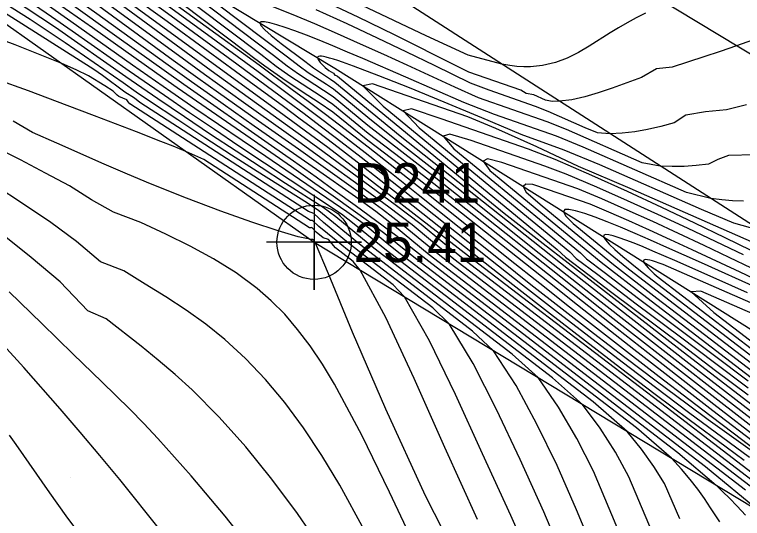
# Model space of a CAD drawing. Extents: x 2356077 to 2359823, y 225951 to 227822.
# Drawn here: x 2356631.42 to 2356677.38, y 227226.48 to 227258.31 of the extents above; entities that cross this region are included whole.
import ezdxf

# ---------------------------------------------------------------- set-up
doc = ezdxf.new("R2010")
doc.units = 0
for name, color, linetype in [('DTM Contours Major', 7, 'Continuous'), ('DTM Contours Minor', 7, 'Continuous'), ('Exist DTM Breakline', 7, 'Continuous'), ('Exist DTM Breakline Cogo Elevation', 7, 'Continuous'), ('Exist DTM Breakline Cogo Number', 7, 'Continuous'), ('Exist DTM Breakline Cogo Point CELL', 7, 'Continuous'), ('Exist Roads EOP', 7, 'Continuous'), ('PH Exist DTM Breakline', 7, 'Continuous'), ('PH Exist DTM Point', 7, 'Continuous')]:
    doc.layers.add(name, color=color, linetype=linetype)

msp = doc.modelspace()

# ---------------------------------------------------------------- linework, layer by layer
at = {"layer": 'DTM Contours Major'}
for points in [[(2356611.183, 227276.779), (2356616.506, 227272.852), (2356618.154, 227271.845), (2356619.936, 227270.83), (2356621.821, 227269.644), (2356623.723, 227268.342), (2356627.325, 227266.068), (2356629.157, 227264.842), (2356631.007, 227263.553), (2356632.837, 227262.256), (2356634.704, 227260.914), (2356636.535, 227259.584), (2356641.772, 227255.748), (2356643.418, 227254.55), (2356645.885, 227252.778), (2356649.521, 227250.182), (2356650.759, 227249.291), (2356653.555, 227247.255), (2356655.057, 227246.156), (2356656.519, 227245.042), (2356657.805, 227243.982), (2356659.162, 227242.887), (2356680.113, 227226.806)], [(2356631.045, 227266.179), (2356633.449, 227264.401), (2356635.902, 227262.651), (2356638.411, 227260.842), (2356640.92, 227259.019), (2356643.37, 227257.228), (2356646.798, 227254.709), (2356648.887, 227253.161), (2356649.899, 227252.405), (2356650.898, 227251.65), (2356651.892, 227250.891), (2356653.549, 227249.606), (2356655.217, 227248.293), (2356656.9, 227246.954), (2356662.082, 227242.81), (2356664.025, 227241.27), (2356665.994, 227239.724), (2356667.977, 227238.185), (2356669.962, 227236.662), (2356671.937, 227235.168), (2356673.891, 227233.714), (2356675.217, 227232.741), (2356677.863, 227230.828)], [(2356673.423, 227226.454), (2356672.948, 227227.583), (2356672.458, 227228.7), (2356671.778, 227229.774), (2356671.002, 227230.867), (2356670.093, 227231.984), (2356667.953, 227233.847), (2356655.777, 227243.193), (2356654.957, 227243.847), (2356653.424, 227245.11), (2356652.392, 227245.844), (2356650.275, 227247.302), (2356647.284, 227249.337), (2356644.308, 227251.358), (2356642.81, 227252.384), (2356641.297, 227253.429), (2356638.879, 227255.123), (2356634.975, 227257.871), (2356633.559, 227258.86), (2356630.862, 227260.722)], [(2356644.219, 227258.997), (2356648.652, 227255.646), (2356649.397, 227255.063), (2356649.965, 227254.659), (2356651.114, 227253.916), (2356651.563, 227253.614), (2356653.717, 227251.839), (2356655.854, 227250.126), (2356658.044, 227248.409), (2356660.241, 227246.673), (2356664.554, 227243.249), (2356667.795, 227240.691), (2356670.932, 227238.231), (2356675.692, 227234.524), (2356679.052, 227231.924)], [(2356678.155, 227249.448), (2356676.501, 227249.408), (2356675.834, 227249.162), (2356675.226, 227248.867), (2356674.463, 227248.775), (2356673.706, 227248.718), (2356672.951, 227248.703), (2356672.19, 227248.742), (2356671.048, 227248.935), (2356666.262, 227251.041), (2356665.04, 227251.543), (2356660.712, 227253.052), (2356659.218, 227253.715), (2356656.2, 227255.111), (2356654.735, 227255.784), (2356653.268, 227256.449), (2356651.814, 227257.097), (2356650.39, 227257.716), (2356649.01, 227258.295), (2356647.688, 227258.824)], [(2356664.603, 227222.502), (2356662.752, 227226.676), (2356660.975, 227230.57), (2356659.271, 227234.322), (2356657.63, 227237.7), (2356656.047, 227240.473), (2356655.332, 227241.242), (2356652.445, 227243.458), (2356651.721, 227244.031), (2356650.637, 227244.924), (2356650.239, 227245.31), (2356650.098, 227245.302), (2356638.697, 227252.677), (2356638.591, 227252.798), (2356638.545, 227252.86), (2356638.507, 227252.923), (2356638.005, 227253.131), (2356637.9, 227253.211), (2356637.655, 227253.468), (2356637.117, 227253.8), (2356636.102, 227254.44), (2356635.303, 227254.819), (2356634.412, 227255.215), (2356631.457, 227256.4), (2356627.927, 227257.701)], [(2356677.44, 227243.125), (2356675.721, 227243.954), (2356673.917, 227244.81), (2356672.046, 227245.679), (2356670.131, 227246.549), (2356668.192, 227247.407), (2356666.249, 227248.238), (2356664.894, 227248.738), (2356660.241, 227250.36), (2356658.896, 227250.763), (2356658.48, 227250.635), (2356659.164, 227249.833), (2356667.149, 227243.253), (2356667.536, 227242.882), (2356668.658, 227242.035), (2356670.816, 227240.378), (2356675.525, 227236.846), (2356677.735, 227235.176)], [(2356650.843, 227224.512), (2356649.285, 227226.789), (2356647.676, 227228.958), (2356646.025, 227230.998), (2356644.342, 227232.888), (2356642.635, 227234.604), (2356641.571, 227235.572), (2356640.499, 227236.487), (2356639.417, 227237.366), (2356637.212, 227239.101), (2356636.053, 227239.597), (2356634.308, 227241.431), (2356632.472, 227242.969), (2356630.551, 227244.508)], [(2356681.284, 227238.632), (2356672.372, 227242.522), (2356672.119, 227242.615), (2356671.892, 227242.691), (2356671.693, 227242.751), (2356671.522, 227242.796), (2356671.383, 227242.823), (2356671.273, 227242.833), (2356671.192, 227242.825), (2356671.142, 227242.799), (2356671.125, 227242.752), (2356671.14, 227242.685), (2356671.196, 227242.586), (2356671.293, 227242.461), (2356671.428, 227242.311), (2356671.601, 227242.137), (2356671.81, 227241.939), (2356672.053, 227241.721), (2356687.427, 227229.936)]]:
    msp.add_lwpolyline(points, dxfattribs=at)
at = {"layer": 'DTM Contours Minor'}
for points in [[(2356611.038, 227278.37), (2356616.97, 227273.997), (2356623.542, 227269.572), (2356628.124, 227266.49), (2356629.623, 227265.472), (2356631.118, 227264.448), (2356632.613, 227263.411), (2356634.656, 227261.972), (2356636.693, 227260.515), (2356638.709, 227259.058), (2356647.89, 227252.365), (2356649, 227251.551), (2356650.109, 227250.73), (2356651.211, 227249.932), (2356652.667, 227248.799), (2356654.148, 227247.659), (2356658.961, 227243.924), (2356660.733, 227242.556), (2356663.505, 227240.437), (2356666.44, 227238.212), (2356672.552, 227233.527), (2356688.137, 227221.564)], [(2356610.963, 227277.684), (2356616.997, 227273.233), (2356618.844, 227271.887), (2356620.813, 227270.688), (2356622.817, 227269.431), (2356624.479, 227268.368), (2356626.138, 227267.29), (2356627.794, 227266.195), (2356629.447, 227265.085), (2356631.095, 227263.958), (2356632.737, 227262.816), (2356634.668, 227261.45), (2356636.58, 227260.076), (2356638.463, 227258.708), (2356643.838, 227254.782), (2356649.701, 227250.549), (2356650.896, 227249.678), (2356652.337, 227248.617), (2356655.45, 227246.308), (2356657.085, 227245.072), (2356658.469, 227243.932), (2356659.964, 227242.73), (2356682.675, 227225.298)], [(2356630.798, 227266.921), (2356632.915, 227265.321), (2356635.186, 227263.63), (2356643.148, 227257.838), (2356646.858, 227255.13), (2356648.956, 227253.585), (2356649.968, 227252.833), (2356650.963, 227252.086), (2356651.946, 227251.34), (2356653.745, 227249.954), (2356655.535, 227248.551), (2356657.32, 227247.135), (2356662.711, 227242.823), (2356664.581, 227241.337), (2356666.465, 227239.851), (2356668.356, 227238.37), (2356670.246, 227236.899), (2356672.131, 227235.443), (2356674.001, 227234.007), (2356675.401, 227232.941), (2356676.798, 227231.882), (2356678.202, 227230.825)], [(2356630.37, 227266), (2356631.52, 227265.266), (2356633.963, 227263.51), (2356636.366, 227261.806), (2356638.745, 227260.096), (2356641.072, 227258.406), (2356645.452, 227255.198), (2356648.674, 227252.823), (2356649.703, 227252.056), (2356650.723, 227251.288), (2356651.743, 227250.513), (2356653.297, 227249.312), (2356654.872, 227248.078), (2356656.473, 227246.811), (2356661.474, 227242.833), (2356663.501, 227241.234), (2356665.573, 227239.615), (2356667.671, 227237.988), (2356669.781, 227236.367), (2356671.887, 227234.766), (2356673.972, 227233.197), (2356675.255, 227232.242), (2356677.819, 227230.35)], [(2356630.554, 227265.295), (2356631.993, 227264.353), (2356636.669, 227261.051), (2356638.903, 227259.453), (2356641.062, 227257.889), (2356646.237, 227254.109), (2356648.406, 227252.516), (2356649.465, 227251.731), (2356650.519, 227250.943), (2356651.574, 227250.144), (2356653.053, 227249.006), (2356654.557, 227247.832), (2356656.094, 227246.62), (2356660.951, 227242.773), (2356663.073, 227241.105), (2356665.252, 227239.406), (2356667.462, 227237.698), (2356669.676, 227236.002), (2356671.87, 227234.34), (2356674.016, 227232.732), (2356676.344, 227231.013), (2356677.494, 227230.171)], [(2356633.754, 227265.241), (2356646.057, 227255.943), (2356646.51, 227255.598), (2356647.222, 227255.064), (2356648.361, 227254.266), (2356649.59, 227253.441), (2356650.648, 227252.757), (2356651.514, 227252.165), (2356653.717, 227250.385), (2356655.751, 227248.84), (2356657.722, 227247.309), (2356659.645, 227245.793), (2356665.192, 227241.378), (2356666.975, 227239.967), (2356668.754, 227238.566), (2356670.527, 227237.176), (2356672.295, 227235.797), (2356675.508, 227233.308), (2356678.431, 227231.066)], [(2356669.345, 227221.194), (2356666.894, 227227.027), (2356665.675, 227229.834), (2356664.407, 227232.429), (2356663.084, 227234.876), (2356661.666, 227237.077), (2356660.338, 227238.317), (2356653.312, 227243.713), (2356650.643, 227245.912), (2356649.91, 227246.398), (2356646.749, 227248.395), (2356645.118, 227249.437), (2356643.444, 227250.523), (2356641.732, 227251.652), (2356639.95, 227252.841), (2356639.098, 227253.415), (2356638.276, 227253.998), (2356634.628, 227256.53), (2356632.406, 227257.991), (2356621.262, 227265.027)], [(2356630.968, 227262.975), (2356632.974, 227261.563), (2356634.763, 227260.284), (2356636.505, 227259.028), (2356641.447, 227255.436), (2356643.004, 227254.313), (2356644.295, 227253.39), (2356646.822, 227251.603), (2356649.34, 227249.828), (2356650.619, 227248.919), (2356653.254, 227247.029), (2356654.654, 227246.019), (2356655.955, 227245.01), (2356657.146, 227244.029), (2356658.376, 227243.031), (2356677.575, 227228.296)], [(2356636.934, 227263.393), (2356646.978, 227255.802), (2356647.949, 227255.054), (2356648.805, 227254.436), (2356650.789, 227253.153), (2356651.519, 227252.657), (2356653.746, 227250.826), (2356655.846, 227249.228), (2356657.898, 227247.632), (2356659.91, 227246.046), (2356665.565, 227241.548), (2356668.985, 227238.849), (2356672.367, 227236.2), (2356675.569, 227233.711), (2356678.632, 227231.348)], [(2356630.944, 227262.401), (2356633.121, 227260.876), (2356634.828, 227259.664), (2356636.477, 227258.481), (2356641.126, 227255.125), (2356642.593, 227254.075), (2356643.932, 227253.127), (2356646.555, 227251.291), (2356650.477, 227248.555), (2356652.946, 227246.811), (2356654.242, 227245.892), (2356655.402, 227244.969), (2356656.496, 227244.068), (2356657.607, 227243.163), (2356675.054, 227229.772), (2356678.521, 227226.89)], [(2356630.893, 227261.859), (2356633.235, 227260.231), (2356634.847, 227259.096), (2356637.888, 227256.931), (2356642.117, 227253.907), (2356647.644, 227250.048), (2356649.039, 227249.066), (2356650.457, 227248.055), (2356651.67, 227247.179), (2356652.918, 227246.269), (2356655.569, 227244.316), (2356656.552, 227243.525), (2356657.759, 227242.588), (2356673.304, 227230.657), (2356675.712, 227228.588), (2356676.146, 227228.172), (2356676.553, 227227.767), (2356677.048, 227227.255), (2356677.575, 227226.683)], [(2356640.027, 227261.61), (2356647.778, 227255.752), (2356648.641, 227255.081), (2356649.356, 227254.567), (2356650.935, 227253.545), (2356651.531, 227253.144), (2356653.727, 227251.334), (2356658.013, 227247.993), (2356660.116, 227246.333), (2356665.903, 227241.735), (2356669.195, 227239.14), (2356672.432, 227236.606), (2356675.631, 227234.117), (2356678.838, 227231.637)], [(2356675.943, 227226.265), (2356675.363, 227227.16), (2356674.977, 227227.737), (2356674.557, 227228.33), (2356674.084, 227228.946), (2356673.539, 227229.595), (2356672.903, 227230.286), (2356670.683, 227232.21), (2356656.83, 227242.843), (2356655.812, 227243.638), (2356654.983, 227244.322), (2356653.917, 227245.124), (2356651.532, 227246.835), (2356650.385, 227247.648), (2356648.911, 227248.682), (2356646.02, 227250.685), (2356641.689, 227253.676), (2356640.41, 227254.588), (2356636.351, 227257.466), (2356634.9, 227258.491), (2356633.382, 227259.555), (2356630.866, 227261.297)], [(2356671.262, 227258.405), (2356670.666, 227258.099), (2356670.099, 227257.791), (2356669.555, 227257.479), (2356669.03, 227257.16), (2356667.699, 227256.311), (2356667.023, 227255.914), (2356666.318, 227255.565), (2356665.566, 227255.284), (2356664.751, 227255.093), (2356664.379, 227255.043), (2356663.989, 227255.016), (2356663.578, 227255.013), (2356663.144, 227255.036), (2356662.684, 227255.087), (2356662.193, 227255.169), (2356660.064, 227255.749), (2356657.413, 227256.967), (2356648.922, 227261.006)], [(2356672.325, 227224.077), (2356670.209, 227229.115), (2356669.361, 227230.662), (2356668.398, 227232.185), (2356667.284, 227233.681), (2356665.379, 227235.364), (2356654.91, 227243.4), (2356654.227, 227243.952), (2356652.866, 227245.074), (2356652.073, 227245.699), (2356645.591, 227250.008), (2356644.043, 227251.045), (2356642.477, 227252.104), (2356640.89, 227253.191), (2356638.662, 227254.74), (2356635.064, 227257.258), (2356633.758, 227258.167), (2356630.872, 227260.157)], [(2356670.827, 227222.655), (2356667.966, 227229.463), (2356666.913, 227231.53), (2356665.762, 227233.513), (2356664.475, 227235.379), (2356662.846, 227236.849), (2356654.097, 227243.565), (2356651.711, 227245.528), (2356650.899, 227246.12), (2356648.538, 227247.637), (2356646.987, 227248.641), (2356645.407, 227249.674), (2356643.796, 227250.739), (2356642.153, 227251.84), (2356640.476, 227252.983), (2356638.452, 227254.387), (2356634.004, 227257.498), (2356631.238, 227259.337)], [(2356678.005, 227256.699), (2356677.002, 227256.339), (2356675.971, 227255.987), (2356674.947, 227255.649), (2356672.936, 227254.997), (2356671.95, 227254.877), (2356670.995, 227254.339), (2356669.154, 227253.668), (2356668.275, 227253.365), (2356667.426, 227253.111), (2356666.609, 227252.927), (2356665.826, 227252.832), (2356665.363, 227252.826), (2356664.948, 227252.909), (2356664.213, 227253.233), (2356663.728, 227253.318), (2356663.385, 227253.534), (2356660.114, 227254.678), (2356659.397, 227255.031), (2356655.412, 227257.031), (2356653.124, 227258.155), (2356650.699, 227259.313)], [(2356667.884, 227219.68), (2356664.848, 227226.908), (2356663.344, 227230.196), (2356661.86, 227233.359), (2356660.374, 227236.272), (2356658.856, 227238.775), (2356657.836, 227239.779), (2356653.565, 227243.056), (2356652.517, 227243.872), (2356650.931, 227245.178), (2356650.31, 227245.738), (2356649.978, 227245.867), (2356639.335, 227252.751), (2356638.992, 227253.033), (2356638.382, 227253.401), (2356636.969, 227254.469), (2356636.435, 227254.839), (2356630.133, 227258.818)], [(2356677.63, 227252.6), (2356676.371, 227252.289), (2356675.055, 227252.163), (2356673.799, 227251.966), (2356673.061, 227251.478), (2356672.22, 227251.245), (2356671.393, 227251.056), (2356670.584, 227250.907), (2356669.79, 227250.812), (2356669.008, 227250.787), (2356668.218, 227250.843), (2356667.449, 227251.163), (2356665.119, 227252.189), (2356664.313, 227252.504), (2356661.38, 227253.526), (2356660.204, 227253.971), (2356657.932, 227255.088), (2356656.18, 227255.942), (2356654.334, 227256.827), (2356652.423, 227257.721), (2356650.475, 227258.606)], [(2356677.442, 227246.515), (2356676.758, 227246.544), (2356676.07, 227246.603), (2356675.373, 227246.696), (2356673.836, 227247.063), (2356667.313, 227249.933), (2356665.636, 227250.628), (2356661.733, 227251.989), (2356659.779, 227252.764), (2356656.135, 227254.35), (2356653.404, 227255.527), (2356652.434, 227255.941), (2356651.513, 227256.327), (2356650.648, 227256.683), (2356649.845, 227257.003), (2356649.11, 227257.283), (2356648.51, 227257.497), (2356647.984, 227257.669), (2356647.547, 227257.79), (2356647.213, 227257.855), (2356646.995, 227257.856), (2356646.907, 227257.786), (2356646.978, 227257.613), (2356647.22, 227257.346), (2356647.615, 227256.993), (2356648.266, 227256.493), (2356649.744, 227255.376), (2356650.022, 227255.159), (2356650.291, 227254.938), (2356651.369, 227254.238), (2356651.65, 227254.039), (2356655.765, 227250.648), (2356662.542, 227245.272), (2356666.402, 227242.223), (2356669.496, 227239.798), (2356673.997, 227236.293), (2356679.274, 227232.208)], [(2356678.555, 227244.651), (2356676.826, 227245.137), (2356674.786, 227246), (2356668.38, 227248.819), (2356666.121, 227249.752), (2356663.403, 227250.731), (2356660.916, 227251.793), (2356658.544, 227252.786), (2356656.358, 227253.68), (2356654.427, 227254.446), (2356652.822, 227255.055), (2356652.128, 227255.303), (2356651.824, 227255.405), (2356651.551, 227255.493), (2356651.308, 227255.564), (2356651.098, 227255.619), (2356650.935, 227255.654), (2356650.799, 227255.673), (2356650.692, 227255.677), (2356650.614, 227255.665), (2356650.567, 227255.635), (2356650.55, 227255.588), (2356650.569, 227255.511), (2356650.628, 227255.409), (2356650.727, 227255.284), (2356650.863, 227255.134), (2356651.035, 227254.962), (2356651.275, 227254.786), (2356651.55, 227254.608), (2356651.647, 227254.477), (2356651.726, 227254.453), (2356651.803, 227254.409), (2356660.157, 227247.526), (2356662.334, 227245.776), (2356664.788, 227243.859), (2356667.955, 227241.4), (2356673.91, 227236.802), (2356683.249, 227229.607)], [(2356660.646, 227226.411), (2356658.584, 227230.972), (2356656.652, 227235.329), (2356654.865, 227239.166), (2356653.238, 227242.171), (2356652.811, 227242.719), (2356651.688, 227243.581), (2356651.239, 227244.093), (2356650.91, 227244.202), (2356650.459, 227244.574), (2356650.195, 227244.868), (2356650.124, 227244.847), (2356650.051, 227244.846), (2356643.376, 227249.163), (2356642.24, 227249.665), (2356641.446, 227249.991), (2356640.668, 227250.301), (2356639.124, 227250.897), (2356636.477, 227251.91), (2356634.753, 227252.572), (2356634.132, 227252.806), (2356632.293, 227253.486), (2356630.285, 227254.213)], [(2356679.525, 227243.269), (2356670.289, 227247.334), (2356667.023, 227248.719), (2356664.395, 227249.951), (2356661.815, 227251.12), (2356660.031, 227251.848), (2356654.029, 227253.94), (2356653.416, 227253.815), (2356654.693, 227252.525), (2356665.685, 227243.466), (2356666.205, 227242.982), (2356667.701, 227241.853), (2356669.056, 227240.813), (2356673.607, 227237.404), (2356675.685, 227235.838), (2356677.729, 227234.29)], [(2356678.745, 227242.999), (2356676.283, 227244.209), (2356674.364, 227245.136), (2356672.299, 227246.115), (2356670.121, 227247.125), (2356667.86, 227248.146), (2356665.547, 227249.158), (2356663.876, 227249.8), (2356658.366, 227251.721), (2356656.474, 227252.366), (2356655.948, 227252.225), (2356656.962, 227251.151), (2356666.474, 227243.313), (2356666.884, 227242.91), (2356668.244, 227241.894), (2356670.666, 227240.036), (2356673.459, 227237.952), (2356675.613, 227236.336), (2356677.744, 227234.725)], [(2356660.18, 227222.382), (2356657.374, 227227.919), (2356654.855, 227233.394), (2356652.765, 227238.249), (2356651.243, 227241.926), (2356650.429, 227243.868), (2356650.405, 227243.917), (2356650.349, 227244.022), (2356650.316, 227244.063), (2356650.289, 227244.083), (2356650.259, 227244.096), (2356650.182, 227244.106), (2356650.067, 227244.115), (2356649.319, 227244.28), (2356648.063, 227244.649), (2356646.402, 227245.194), (2356644.437, 227245.888), (2356642.27, 227246.704), (2356640.002, 227247.615), (2356638.55, 227248.23), (2356637.089, 227248.866), (2356634.097, 227250.186), (2356632.546, 227250.858), (2356631.344, 227251.571)], [(2356656.913, 227224.302), (2356655.097, 227228.136), (2356653.347, 227231.753), (2356651.63, 227234.965), (2356650.861, 227236.228), (2356650.084, 227237.38), (2356649.292, 227238.427), (2356648.477, 227239.377), (2356647.631, 227240.238), (2356646.747, 227241.017), (2356645.41, 227242.005), (2356643.992, 227242.88), (2356642.507, 227243.677), (2356640.967, 227244.433), (2356639.386, 227245.186), (2356637.67, 227245.835), (2356636.282, 227246.612), (2356634.886, 227247.488), (2356633.374, 227248.299), (2356631.793, 227249.129), (2356630.122, 227249.968)], [(2356677.947, 227242.286), (2356676.55, 227242.96), (2356674.957, 227243.72), (2356673.34, 227244.48), (2356671.715, 227245.231), (2356670.094, 227245.963), (2356668.492, 227246.667), (2356666.992, 227247.299), (2356662.191, 227248.973), (2356661.282, 227249.195), (2356661.012, 227249.045), (2356661.431, 227248.462), (2356668.464, 227242.666), (2356671.339, 227240.437), (2356683.167, 227231.367)], [(2356653.495, 227225.761), (2356651.953, 227228.587), (2356650.824, 227230.466), (2356649.671, 227232.204), (2356648.489, 227233.803), (2356647.27, 227235.266), (2356646.01, 227236.594), (2356644.701, 227237.791), (2356643.495, 227238.75), (2356642.251, 227239.634), (2356640.971, 227240.471), (2356639.662, 227241.289), (2356638.326, 227242.114), (2356636.858, 227242.702), (2356635.336, 227243.978), (2356633.71, 227245.175), (2356631.993, 227246.337), (2356630.187, 227247.507)], [(2356682.285, 227239.641), (2356677.235, 227242.037), (2356674.209, 227243.458), (2356672.842, 227244.09), (2356671.504, 227244.699), (2356670.204, 227245.279), (2356668.952, 227245.823), (2356667.755, 227246.325), (2356665.08, 227247.259), (2356664.141, 227247.574), (2356663.707, 227247.596), (2356663.544, 227247.455), (2356663.714, 227247.091), (2356664.733, 227246.237), (2356669.245, 227242.519), (2356671.972, 227240.393), (2356674.973, 227238.107), (2356683.695, 227231.42)], [(2356678.427, 227240.979), (2356674.801, 227242.623), (2356672.613, 227243.605), (2356671.583, 227244.059), (2356670.604, 227244.483), (2356669.684, 227244.871), (2356668.83, 227245.218), (2356668.079, 227245.506), (2356667.422, 227245.735), (2356666.839, 227245.917), (2356666.418, 227246.001), (2356666.156, 227245.988), (2356666.076, 227245.865), (2356666.217, 227245.59), (2356666.695, 227245.117), (2356670.078, 227242.329), (2356672.727, 227240.288), (2356684.157, 227231.525)], [(2356677.699, 227240.733), (2356675.71, 227241.623), (2356673.115, 227242.772), (2356671.721, 227243.375), (2356671.1, 227243.636), (2356670.534, 227243.866), (2356670.026, 227244.062), (2356669.592, 227244.217), (2356669.225, 227244.332), (2356668.935, 227244.401), (2356668.73, 227244.418), (2356668.618, 227244.378), (2356668.608, 227244.275), (2356668.723, 227244.083), (2356668.964, 227243.811), (2356669.324, 227243.465), (2356669.821, 227243.038), (2356670.403, 227242.558), (2356671.046, 227242.036), (2356684.428, 227231.776)], [(2356646.837, 227223.935), (2356644.715, 227226.621), (2356642.583, 227229.177), (2356640.469, 227231.539), (2356639.581, 227232.474), (2356638.698, 227233.375), (2356637.815, 227234.253), (2356636.929, 227235.119), (2356635.129, 227236.866), (2356633.148, 227238.804), (2356631.087, 227240.797)], [(2356688.227, 227234.965), (2356674.746, 227240.843), (2356674.141, 227240.8), (2356675.565, 227239.487), (2356688.723, 227229.4)], [(2356640.661, 227225.694), (2356638.073, 227228.933), (2356637.442, 227229.701), (2356636.815, 227230.457), (2356635.562, 227231.942), (2356634.298, 227233.412), (2356631.999, 227236.027), (2356629.625, 227238.61)], [(2356635.227, 227225.906), (2356634.687, 227226.651), (2356633.653, 227228.104), (2356631.525, 227231.147), (2356631.101, 227231.741)]]:
    msp.add_lwpolyline(points, dxfattribs=at)
at = {"layer": 'Exist DTM Breakline'}
msp.add_lwpolyline([(2356613.053, 227270.361), (2356650.333, 227243.926), (2356697.977, 227215.131), (2356733.42, 227198.56), (2356756.55, 227184.242), (2356802.729, 227156.081), (2356830.777, 227139.335)], dxfattribs=at)
at = {"layer": 'Exist DTM Breakline Cogo Point CELL'}
msp.add_lwpolyline([(2356650.333, 227246.926), (2356650.333, 227240.926), (2356650.333, 227243.926), (2356653.333, 227243.926), (2356647.333, 227243.926)], dxfattribs=at)
msp.add_circle((2356650.333, 227243.926), 2.344, dxfattribs=at)
at = {"layer": 'Exist Roads EOP'}
msp.add_lwpolyline([(2357548.158, 226751.097), (2357551.518, 226748.955), (2357539.932, 226730.044), (2357536.732, 226732.588), (2357457.094, 226780.918), (2357368.575, 226834.971), (2357285.95, 226885.112), (2357202.56, 226936.462), (2357119.743, 226986.718), (2357040.047, 227034.838), (2356959.55, 227083.993), (2356876.77, 227134.388), (2356794.33, 227184.148), (2356716.529, 227232.438), (2356632.17, 227283.448), (2356547.589, 227334.799), (2356465.16, 227384.805), (2356376.528, 227438.798), (2356293.908, 227488.913), (2356217.843, 227535.566)], dxfattribs=at)
at = {"layer": 'PH Exist DTM Breakline'}
for points in [[(2356874.006, 227127.776), (2356827.187, 227157.253), (2356798.45, 227174.201), (2356773.903, 227189.099), (2356754.358, 227199.973), (2356736.653, 227209.957), (2356718.488, 227220.641), (2356700.429, 227231.907), (2356681.257, 227242.915), (2356663.176, 227254.535), (2356644.166, 227266.793), (2356622.923, 227279.772), (2356610.333, 227287.071), (2356602.922, 227291.069), (2356601.494, 227294.51)], [(2356595.251, 227285.48), (2356610.292, 227279.585), (2356630.224, 227267.853), (2356651.648, 227254.925), (2356672.172, 227242.038), (2356694.087, 227228.261), (2356715.804, 227214.703), (2356738.018, 227201.132), (2356760.194, 227188.688), (2356783.837, 227175.884), (2356808.534, 227162.068)]]:
    msp.add_lwpolyline(points, dxfattribs=at)
at = {"layer": 'PH Exist DTM Point'}
msp.add_line((2356634.98, 227229.06), (2356634.98, 227229.06), dxfattribs=at)

# ---------------------------------------------------------------- texts
at = {"layer": 'Exist DTM Breakline Cogo Elevation'}
msp.add_text('25.41', height=2.5, dxfattribs=at).set_placement((2356652.833, 227242.676))
at = {"layer": 'Exist DTM Breakline Cogo Number'}
msp.add_text('D241', height=2.5, dxfattribs=at).set_placement((2356652.833, 227246.426))

doc.saveas('drawing.dxf')
